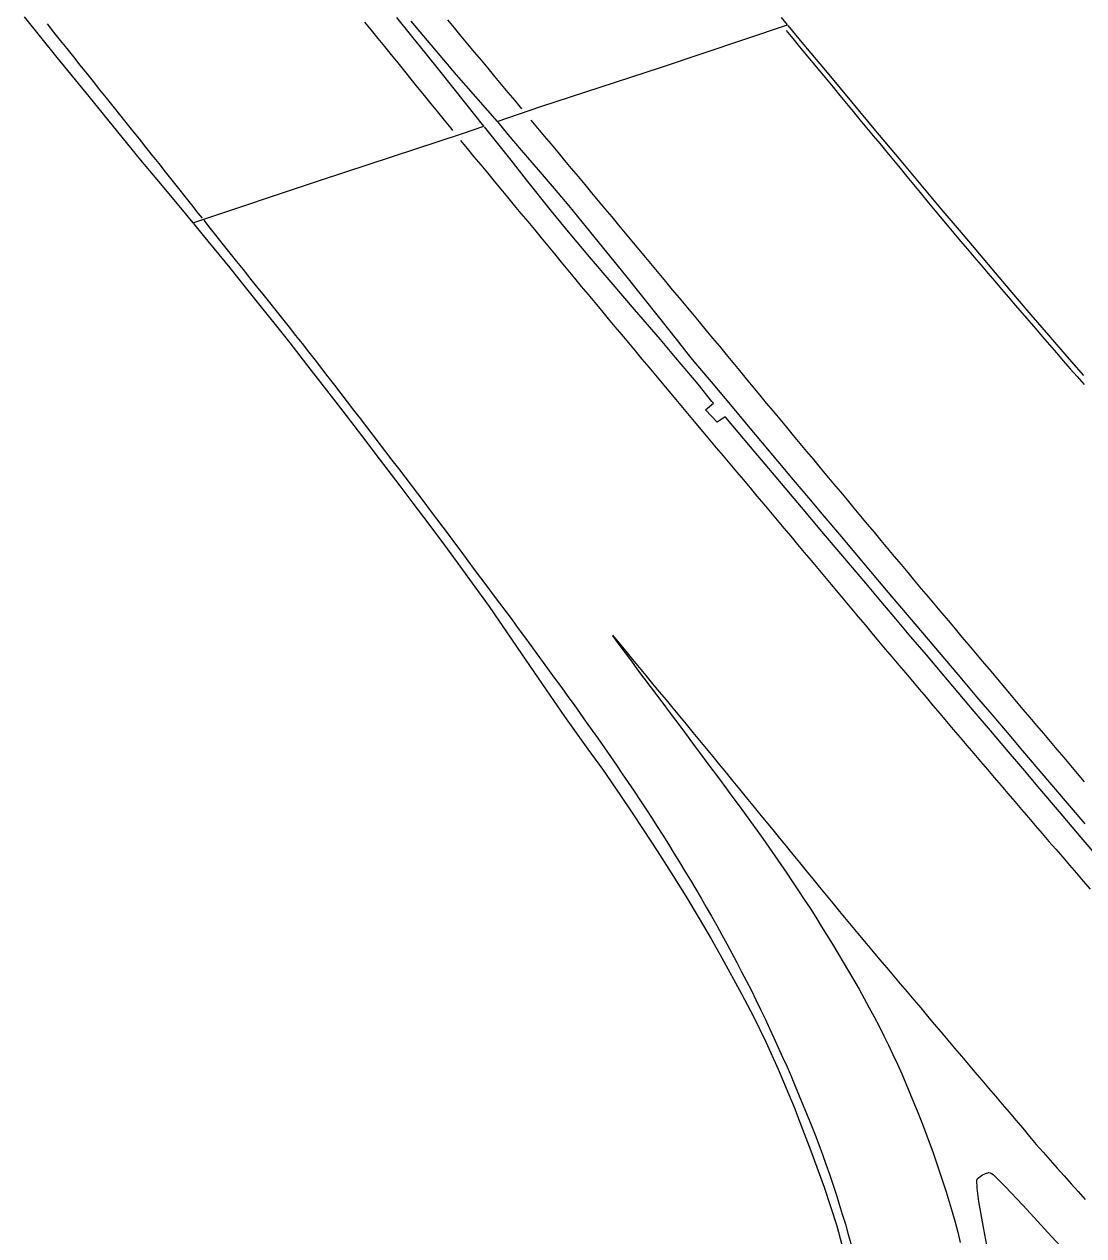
# Model space of a CAD drawing. Extents: x 1948091 to 1975253, y 787267 to 823306.
# Drawn here: x 1966465.6 to 1966717.4, y 801338.4 to 801626.4 of the extents above; entities that cross this region are included whole.
import ezdxf

# ---------------------------------------------------------------- set-up
doc = ezdxf.new("R2010")
doc.units = 0
for name, color, linetype in [('RD_EX_Bridge', 7, 'Continuous'), ('RD_EX_Pavement_Markings', 7, 'Continuous'), ('RD_EX_Road', 7, 'Continuous')]:
    doc.layers.add(name, color=color, linetype=linetype)

msp = doc.modelspace()

# ---------------------------------------------------------------- linework, layer by layer
at = {"layer": 'RD_EX_Bridge'}
for points in [[(1966465.63, 801628.12), (1966473.39, 801618.53), (1966480.96, 801609.22), (1966487.78, 801600.86), (1966493.29, 801594.12), (1966497.5, 801589.02), (1966502.77, 801582.74), (1966505.71, 801579.19), (1966536.26, 801589.39), (1966569.78, 801600.46), (1966574.86, 801602.19), (1966570.59, 801607.55), (1966564.4, 801615.3), (1966561.14, 801619.34), (1966557.72, 801623.57), (1966554.14, 801627.98)], [(1966557.54, 801627.14), (1966568.31, 801614.35), (1966578.02, 801603.27), (1966588.42, 801606.81), (1966616.86, 801616.09), (1966647.04, 801626.24), (1966645.56, 801628.01)]]:
    msp.add_lwpolyline(points, dxfattribs=at)
at = {"layer": 'RD_EX_Pavement_Markings'}
for points in [[(1966471.06, 801626.46), (1966472.62, 801624.51), (1966474.18, 801622.55), (1966475.74, 801620.6), (1966477.31, 801618.65), (1966478.87, 801616.7), (1966480.43, 801614.74), (1966481.99, 801612.79), (1966483.55, 801610.84), (1966485.11, 801608.89), (1966486.68, 801606.94), (1966488.24, 801604.98), (1966489.8, 801603.03), (1966491.36, 801601.08), (1966492.92, 801599.13), (1966494.48, 801597.17), (1966496.04, 801595.22), (1966497.6, 801593.26), (1966499.15, 801591.3), (1966500.7, 801589.34), (1966502.26, 801587.39), (1966503.81, 801585.43), (1966505.37, 801583.47), (1966506.92, 801581.51), (1966507.89, 801580.29)], [(1966546.5, 801626.9), (1966548.07, 801624.96), (1966549.65, 801623.02), (1966551.23, 801621.08), (1966552.8, 801619.13), (1966554.38, 801617.19), (1966555.96, 801615.25), (1966557.53, 801613.31), (1966559.11, 801611.37), (1966560.68, 801609.43), (1966562.26, 801607.49), (1966563.84, 801605.55), (1966565.41, 801603.61), (1966566.99, 801601.67), (1966567.44, 801601.11)], [(1966566.18, 801627.45), (1966567.78, 801625.52), (1966569.38, 801623.6), (1966570.98, 801621.68), (1966572.58, 801619.76), (1966574.18, 801617.84), (1966575.78, 801615.92), (1966577.38, 801614), (1966578.98, 801612.08), (1966580.58, 801610.16), (1966582.18, 801608.24), (1966583.78, 801606.32), (1966583.8, 801606.29)], [(1966646.71, 801624.9), (1966648.29, 801622.98), (1966649.89, 801621.05), (1966651.48, 801619.12), (1966653.07, 801617.2), (1966654.66, 801615.27), (1966656.26, 801613.34), (1966657.85, 801611.42), (1966659.44, 801609.49), (1966661.04, 801607.56), (1966662.63, 801605.64), (1966664.22, 801603.71), (1966665.81, 801601.78), (1966667.41, 801599.86), (1966669, 801597.93), (1966670.59, 801596), (1966672.18, 801594.08), (1966673.78, 801592.15), (1966675.37, 801590.22), (1966676.96, 801588.3), (1966678.55, 801586.37), (1966680.15, 801584.44), (1966681.74, 801582.52), (1966683.33, 801580.59), (1966684.92, 801578.66), (1966686.54, 801576.75), (1966688.16, 801574.85), (1966689.78, 801572.95), (1966691.41, 801571.05), (1966693.03, 801569.15), (1966694.65, 801567.25), (1966696.28, 801565.35), (1966697.9, 801563.45), (1966699.53, 801561.55), (1966701.15, 801559.65), (1966702.78, 801557.75), (1966704.4, 801555.86), (1966706.03, 801553.96), (1966707.65, 801552.06), (1966709.28, 801550.16), (1966710.91, 801548.26), (1966712.55, 801546.38), (1966714.2, 801544.5), (1966715.85, 801542.63), (1966717.5, 801540.75)], [(1966586.02, 801603.63), (1966587.62, 801601.71), (1966589.22, 801599.79), (1966590.82, 801597.87), (1966592.42, 801595.95), (1966594.02, 801594.03), (1966595.62, 801592.11), (1966597.23, 801590.19), (1966598.83, 801588.27), (1966600.43, 801586.35), (1966602.03, 801584.43), (1966603.63, 801582.51), (1966605.23, 801580.58), (1966606.83, 801578.66), (1966608.43, 801576.74), (1966610.03, 801574.82), (1966611.63, 801572.9), (1966613.23, 801570.98), (1966614.83, 801569.06), (1966616.43, 801567.14), (1966618.03, 801565.22), (1966619.63, 801563.3), (1966621.23, 801561.38), (1966622.83, 801559.46), (1966624.43, 801557.54), (1966626.03, 801555.62), (1966627.63, 801553.69), (1966629.22, 801551.77), (1966630.82, 801549.84), (1966632.41, 801547.92), (1966634, 801545.99), (1966635.6, 801544.07), (1966637.19, 801542.14), (1966638.79, 801540.22), (1966640.38, 801538.29), (1966641.98, 801536.36), (1966643.57, 801534.44), (1966645.17, 801532.51), (1966646.76, 801530.59), (1966648.36, 801528.66), (1966649.96, 801526.74), (1966651.56, 801524.83), (1966653.16, 801522.91), (1966654.76, 801520.99), (1966656.37, 801519.07), (1966657.97, 801517.15), (1966659.57, 801515.23), (1966661.17, 801513.31), (1966662.78, 801511.39), (1966664.38, 801509.47), (1966665.98, 801507.56), (1966667.58, 801505.64), (1966669.18, 801503.72), (1966670.79, 801501.8), (1966672.39, 801499.88), (1966673.99, 801497.96), (1966675.59, 801496.04), (1966677.2, 801494.12), (1966678.8, 801492.21), (1966680.41, 801490.3), (1966682.02, 801488.38), (1966683.63, 801486.47), (1966685.24, 801484.56), (1966686.85, 801482.65), (1966688.46, 801480.74), (1966690.08, 801478.82), (1966691.69, 801476.91), (1966693.3, 801475), (1966694.91, 801473.09), (1966696.52, 801471.17), (1966698.13, 801469.26), (1966699.74, 801467.35), (1966701.35, 801465.44), (1966702.97, 801463.53), (1966704.58, 801461.63), (1966706.2, 801459.72), (1966707.81, 801457.81), (1966709.42, 801455.9), (1966711.04, 801453.99), (1966712.65, 801452.08), (1966714.27, 801450.17), (1966715.88, 801448.26), (1966717.5, 801446.35)], [(1966569.34, 801598.77), (1966570.92, 801596.83), (1966572.51, 801594.9), (1966574.11, 801592.98), (1966575.7, 801591.05), (1966577.3, 801589.13), (1966578.89, 801587.2), (1966580.48, 801585.28), (1966582.08, 801583.35), (1966583.67, 801581.42), (1966585.27, 801579.5), (1966586.86, 801577.57), (1966588.45, 801575.65), (1966590.05, 801573.72), (1966591.64, 801571.79), (1966593.23, 801569.87), (1966594.83, 801567.94), (1966596.42, 801566.01), (1966598.01, 801564.09), (1966599.61, 801562.16), (1966601.2, 801560.24), (1966602.81, 801558.32), (1966604.41, 801556.4), (1966606.01, 801554.48), (1966607.62, 801552.56), (1966609.22, 801550.65), (1966610.82, 801548.73), (1966612.43, 801546.81), (1966614.03, 801544.89), (1966615.63, 801542.97), (1966617.23, 801541.06), (1966618.84, 801539.14), (1966620.44, 801537.22), (1966622.04, 801535.3), (1966623.65, 801533.38), (1966625.25, 801531.46), (1966626.86, 801529.55), (1966628.47, 801527.64), (1966630.08, 801525.73), (1966631.69, 801523.82), (1966633.3, 801521.9), (1966634.91, 801519.99), (1966636.52, 801518.08), (1966638.13, 801516.17), (1966639.74, 801514.25), (1966641.35, 801512.34), (1966642.96, 801510.43), (1966644.57, 801508.52), (1966646.18, 801506.61), (1966647.79, 801504.69), (1966649.39, 801502.77), (1966651, 801500.85), (1966652.6, 801498.94), (1966654.21, 801497.02), (1966655.81, 801495.1), (1966657.41, 801493.19), (1966659.02, 801491.27), (1966660.62, 801489.35), (1966662.23, 801487.43), (1966663.83, 801485.52), (1966665.44, 801483.6), (1966667.04, 801481.68), (1966668.65, 801479.77), (1966670.26, 801477.86), (1966671.88, 801475.95), (1966673.49, 801474.04), (1966675.11, 801472.13), (1966676.72, 801470.23), (1966678.33, 801468.32), (1966679.95, 801466.41), (1966681.56, 801464.5), (1966683.18, 801462.59), (1966684.79, 801460.68), (1966686.42, 801458.78), (1966688.04, 801456.88), (1966689.66, 801454.98), (1966691.28, 801453.08), (1966692.9, 801451.17), (1966694.53, 801449.27), (1966696.15, 801447.37), (1966697.77, 801445.47), (1966699.39, 801443.56), (1966701.01, 801441.66), (1966702.64, 801439.76), (1966704.26, 801437.86), (1966705.89, 801435.96), (1966707.52, 801434.07), (1966709.15, 801432.17), (1966710.78, 801430.28), (1966712.41, 801428.38), (1966714.04, 801426.48), (1966715.67, 801424.59), (1966717.3, 801422.69), (1966718.93, 801420.8)], [(1966508.28, 801579.8), (1966509.83, 801577.85), (1966511.39, 801575.89), (1966512.94, 801573.93), (1966514.5, 801571.97), (1966516.06, 801570.02), (1966517.62, 801568.07), (1966519.19, 801566.12), (1966520.75, 801564.17), (1966522.32, 801562.22), (1966523.89, 801560.27), (1966525.45, 801558.32), (1966527.01, 801556.37), (1966528.56, 801554.41), (1966530.12, 801552.45), (1966531.67, 801550.49), (1966533.22, 801548.53), (1966534.76, 801546.56), (1966536.29, 801544.58), (1966537.81, 801542.6), (1966539.34, 801540.62), (1966540.87, 801538.64), (1966542.39, 801536.66), (1966543.91, 801534.68), (1966545.43, 801532.69), (1966546.95, 801530.71), (1966548.47, 801528.72), (1966549.99, 801526.74), (1966551.5, 801524.75), (1966553.02, 801522.77), (1966554.54, 801520.78), (1966556.07, 801518.8), (1966557.59, 801516.82), (1966559.11, 801514.83), (1966560.62, 801512.84), (1966562.13, 801510.85), (1966563.63, 801508.85), (1966565.14, 801506.86), (1966566.63, 801504.85), (1966568.12, 801502.84), (1966569.6, 801500.83), (1966571.08, 801498.82), (1966572.57, 801496.81), (1966574.05, 801494.8), (1966575.55, 801492.8), (1966577.05, 801490.8), (1966578.55, 801488.8), (1966580.05, 801486.79), (1966581.55, 801484.79), (1966583.04, 801482.79), (1966584.52, 801480.78), (1966585.99, 801478.76), (1966587.46, 801476.74), (1966588.93, 801474.71), (1966590.4, 801472.69), (1966591.88, 801470.67), (1966593.35, 801468.65), (1966594.82, 801466.63), (1966596.29, 801464.61), (1966597.76, 801462.59), (1966599.19, 801460.54), (1966600.63, 801458.5), (1966602.07, 801456.45), (1966603.5, 801454.41), (1966604.94, 801452.36), (1966606.35, 801450.3), (1966607.74, 801448.22), (1966609.14, 801446.15), (1966610.54, 801444.08), (1966611.94, 801442.01), (1966613.33, 801439.93), (1966614.69, 801437.83), (1966616.04, 801435.73), (1966617.39, 801433.63), (1966618.73, 801431.52), (1966620.04, 801429.39), (1966621.34, 801427.25), (1966622.65, 801425.12), (1966623.94, 801422.98), (1966625.2, 801420.82), (1966626.46, 801418.66), (1966627.72, 801416.51), (1966628.98, 801414.35), (1966630.2, 801412.16), (1966631.42, 801409.98), (1966632.63, 801407.8), (1966633.8, 801405.59), (1966634.96, 801403.37), (1966636.12, 801401.16), (1966637.27, 801398.94), (1966638.42, 801396.72), (1966639.52, 801394.48), (1966640.61, 801392.23), (1966641.71, 801389.98), (1966642.76, 801387.72), (1966643.8, 801385.44), (1966644.83, 801383.17), (1966645.86, 801380.89), (1966646.9, 801378.61), (1966647.88, 801376.32), (1966648.84, 801374.01), (1966649.8, 801371.7), (1966650.76, 801369.39), (1966651.71, 801367.08), (1966652.65, 801364.77), (1966653.55, 801362.43), (1966654.44, 801360.1), (1966655.33, 801357.77), (1966656.16, 801355.41), (1966656.98, 801353.05), (1966657.8, 801350.69), (1966658.55, 801348.3), (1966659.29, 801345.91), (1966660.04, 801343.53), (1966660.76, 801341.14), (1966661.44, 801338.73), (1966662.11, 801336.32)], [(1966605.4, 801481.2), (1966606.99, 801479.27), (1966608.58, 801477.35), (1966610.18, 801475.42), (1966611.77, 801473.49), (1966613.37, 801471.57), (1966614.96, 801469.64), (1966616.55, 801467.72), (1966618.15, 801465.79), (1966619.74, 801463.86), (1966621.33, 801461.94), (1966622.93, 801460.01), (1966624.52, 801458.08), (1966626.11, 801456.16), (1966627.71, 801454.23), (1966629.3, 801452.31), (1966630.89, 801450.37), (1966632.47, 801448.44), (1966634.04, 801446.5), (1966635.62, 801444.56), (1966637.2, 801442.62), (1966638.78, 801440.68), (1966640.36, 801438.75), (1966641.94, 801436.81), (1966643.52, 801434.87), (1966645.1, 801432.93), (1966646.68, 801430.99), (1966648.26, 801429.06), (1966649.84, 801427.12), (1966651.43, 801425.19), (1966653.01, 801423.25), (1966654.59, 801421.32), (1966656.17, 801419.38), (1966657.76, 801417.45), (1966659.35, 801415.52), (1966660.95, 801413.6), (1966662.55, 801411.68), (1966664.15, 801409.76), (1966665.75, 801407.84), (1966667.37, 801405.93), (1966668.98, 801404.02), (1966670.59, 801402.11), (1966672.2, 801400.2), (1966673.81, 801398.29), (1966675.43, 801396.38), (1966677.04, 801394.47), (1966678.66, 801392.56), (1966680.27, 801390.65), (1966681.89, 801388.74), (1966683.5, 801386.83), (1966685.12, 801384.93), (1966686.73, 801383.02), (1966688.34, 801381.11), (1966689.96, 801379.2), (1966691.57, 801377.29), (1966693.19, 801375.38), (1966694.8, 801373.48), (1966696.42, 801371.57), (1966698.04, 801369.67), (1966699.66, 801367.76), (1966701.28, 801365.86), (1966702.9, 801363.96), (1966704.52, 801362.05), (1966706.14, 801360.15), (1966707.78, 801358.26), (1966709.44, 801356.39), (1966711.1, 801354.52), (1966712.75, 801352.65), (1966714.41, 801350.78), (1966716.07, 801348.91), (1966717.73, 801347.04)], [(1966605.42, 801480.99), (1966606.91, 801478.99), (1966608.41, 801476.99), (1966609.91, 801474.99), (1966611.4, 801472.98), (1966612.9, 801470.98), (1966614.4, 801468.98), (1966615.89, 801466.98), (1966617.39, 801464.98), (1966618.89, 801462.98), (1966620.39, 801460.98), (1966621.89, 801458.97), (1966623.38, 801456.97), (1966624.87, 801454.96), (1966626.36, 801452.95), (1966627.85, 801450.95), (1966629.34, 801448.94), (1966630.83, 801446.93), (1966632.32, 801444.93), (1966633.81, 801442.92), (1966635.3, 801440.91), (1966636.79, 801438.9), (1966638.25, 801436.87), (1966639.71, 801434.84), (1966641.17, 801432.81), (1966642.61, 801430.77), (1966644.03, 801428.71), (1966645.45, 801426.66), (1966646.86, 801424.59), (1966648.24, 801422.51), (1966649.62, 801420.42), (1966651, 801418.34), (1966652.37, 801416.25), (1966653.72, 801414.14), (1966655.04, 801412.02), (1966656.36, 801409.9), (1966657.67, 801407.77), (1966658.97, 801405.63), (1966660.25, 801403.49), (1966661.51, 801401.33), (1966662.78, 801399.17), (1966664.02, 801397.01), (1966665.24, 801394.82), (1966666.44, 801392.63), (1966667.61, 801390.42), (1966668.78, 801388.21), (1966669.88, 801385.97), (1966670.98, 801383.72), (1966672.06, 801381.47), (1966673.14, 801379.21), (1966674.15, 801376.93), (1966675.15, 801374.64), (1966676.1, 801372.32), (1966677.05, 801370.01), (1966677.99, 801367.7), (1966678.93, 801365.38), (1966679.83, 801363.05), (1966680.69, 801360.7), (1966681.53, 801358.35), (1966682.36, 801355.99), (1966683.16, 801353.62), (1966683.94, 801351.24), (1966684.7, 801348.86), (1966685.43, 801346.47), (1966686.14, 801344.07), (1966686.82, 801341.67), (1966687.48, 801339.26), (1966688.08, 801336.83)]]:
    msp.add_lwpolyline(points, dxfattribs=at)
at = {"layer": 'RD_EX_Road'}
for points in [[(1966717.47, 801542.9), (1966713.49, 801547.44), (1966709.08, 801552.5), (1966704.92, 801557.32), (1966701.7, 801561.09), (1966696.44, 801567.3), (1966691.83, 801572.74), (1966687.86, 801577.44), (1966683.56, 801582.53), (1966678.79, 801588.21), (1966673.6, 801594.4), (1966668.04, 801601.06), (1966662.3, 801607.93), (1966656.48, 801614.9), (1966650.93, 801621.55), (1966647.17, 801626.07)], [(1966578.16, 801603.1), (1966580.56, 801600.17), (1966583.74, 801596.48), (1966587.8, 801591.78), (1966591.56, 801587.35), (1966595.01, 801583.21), (1966599.15, 801578.16), (1966604, 801572.21), (1966608.5, 801566.65), (1966612.56, 801561.59), (1966616.63, 801556.5), (1966620.55, 801551.55), (1966623.11, 801548.32), (1966624.39, 801546.72), (1966626.13, 801544.61), (1966628.84, 801541.36), (1966633.84, 801535.42), (1966637.27, 801531.34), (1966641, 801526.9), (1966644.71, 801522.5), (1966648.38, 801518.13), (1966652.03, 801513.79), (1966655.68, 801509.46), (1966659.36, 801505.1), (1966663.05, 801500.72), (1966666.77, 801496.31), (1966670.48, 801491.91), (1966674.13, 801487.59), (1966677.73, 801483.33), (1966681.28, 801479.14), (1966684.82, 801474.97), (1966688.37, 801470.77), (1966691.95, 801466.54), (1966695.55, 801462.29), (1966699.18, 801458.01), (1966702.83, 801453.7), (1966706.51, 801449.38), (1966710.22, 801445.02), (1966713.94, 801440.66), (1966717.66, 801436.31)], [(1966722.56, 801426.35), (1966716.82, 801433.08), (1966711.64, 801439.17), (1966706.99, 801444.63), (1966702.9, 801449.46), (1966699.08, 801453.98), (1966695.24, 801458.51), (1966691.41, 801463.04), (1966687.56, 801467.58), (1966683.75, 801472.08), (1966680.01, 801476.49), (1966676.35, 801480.82), (1966672.76, 801485.07), (1966669.2, 801489.29), (1966665.6, 801493.54), (1966661.99, 801497.82), (1966658.34, 801502.13), (1966654.72, 801506.41), (1966651.18, 801510.6), (1966647.71, 801514.69), (1966644.32, 801518.7), (1966638.19, 801525.96), (1966632.33, 801532.95), (1966632.19, 801533.11), (1966630.26, 801531.83), (1966627.52, 801534.75), (1966629.41, 801536.31), (1966629.03, 801536.74), (1966625.79, 801540.81), (1966620.42, 801547.19), (1966616.83, 801551.43), (1966610.69, 801558.59), (1966605.12, 801565.09), (1966599.98, 801571.1), (1966595.35, 801576.61), (1966590.95, 801582), (1966584.99, 801589.44), (1966581.31, 801594.07), (1966577.51, 801598.86), (1966574.99, 801602.02)], [(1966505.85, 801579.02), (1966508.18, 801576.21), (1966514.45, 801568.5), (1966517.8, 801564.33), (1966521.29, 801559.97), (1966524.92, 801555.43), (1966528.72, 801550.63), (1966532.72, 801545.53), (1966536.92, 801540.13), (1966541.33, 801534.41), (1966545.75, 801528.65), (1966550, 801523.09), (1966554.86, 801516.69), (1966557.97, 801512.58), (1966561.75, 801507.54), (1966565.47, 801502.55), (1966569.13, 801497.6), (1966572.72, 801492.68), (1966576.09, 801488.02), (1966581.62, 801480.03), (1966583.79, 801476.71), (1966589.66, 801468.19), (1966594.02, 801461.87), (1966599.57, 801454.06), (1966603.07, 801449.3), (1966607.34, 801443.1), (1966609.95, 801439.18), (1966612.87, 801434.75), (1966616.05, 801429.9), (1966619.4, 801424.69), (1966622.82, 801419.18), (1966626.06, 801413.81), (1966628.87, 801409.01), (1966631.43, 801404.49), (1966636.12, 801395.93), (1966638.97, 801390.52), (1966641.85, 801384.55), (1966644.8, 801378.05), (1966648.58, 801368.96), (1966650.61, 801363.73), (1966652.53, 801358.63), (1966655.7, 801349.96), (1966658.7, 801340.76), (1966661.04, 801332.06)], [(1966694.65, 801334.92), (1966693.66, 801339.95), (1966692.46, 801346.57), (1966692.11, 801349.75), (1966692.02, 801351.61), (1966692.05, 801351.76), (1966692.12, 801351.9), (1966692.23, 801352.04), (1966692.38, 801352.19), (1966692.79, 801352.5), (1966693.39, 801352.88), (1966694.04, 801353.22), (1966694.33, 801353.33), (1966694.61, 801353.41), (1966694.89, 801353.43), (1966695.19, 801353.37), (1966695.52, 801353.24), (1966695.88, 801353.02), (1966698.71, 801350.11), (1966702.91, 801345.69), (1966705.63, 801342.78), (1966708.91, 801339.23), (1966712.77, 801335.03)]]:
    msp.add_lwpolyline(points, dxfattribs=at)

doc.saveas('drawing.dxf')
